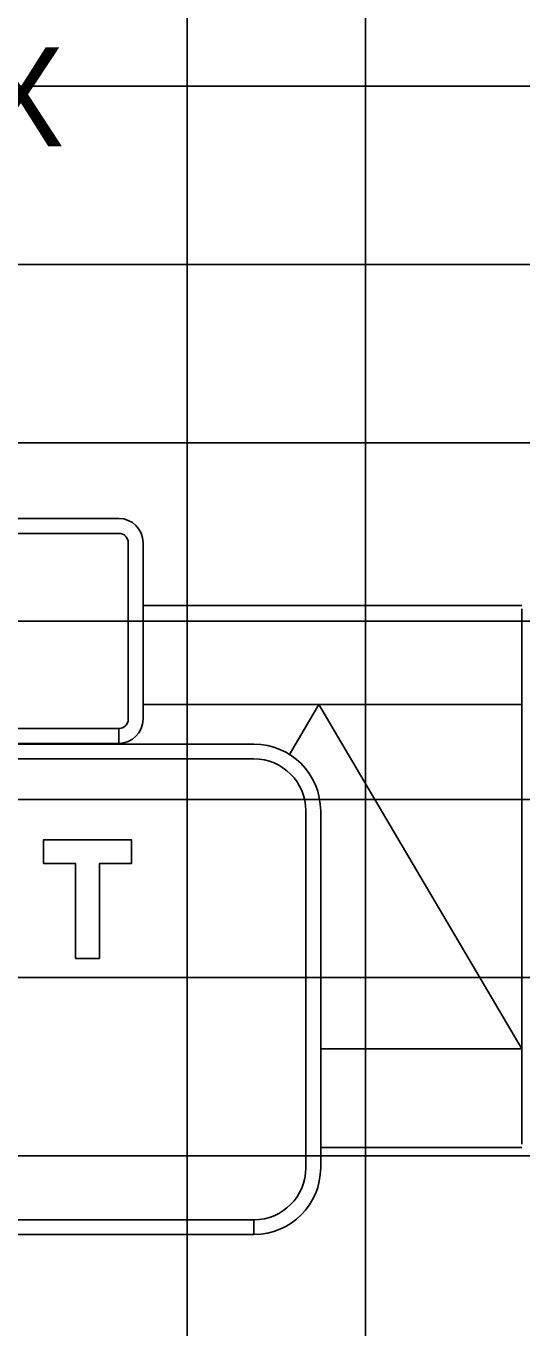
# Model space of a CAD drawing. Extents: x 2193008 to 2198143, y 1236112 to 1237864.
# Drawn here: x 2196718.9 to 2196724.46, y 1237203.12 to 1237217.72 of the extents above; entities that cross this region are included whole.
import ezdxf

# ---------------------------------------------------------------- set-up
doc = ezdxf.new("R2010")
doc.units = 0
for name, color, linetype in [('GSBWFILL', 7, 'Continuous'), ('GSCOLORFILL', 7, 'Continuous'), ('GSDIMS', 7, 'Continuous'), ('GSOUTLINE', 7, 'Continuous'), ('Level 55', 7, 'Continuous'), ('M-ROADS', 7, 'Continuous')]:
    doc.layers.add(name, color=color, linetype=linetype)

msp = doc.modelspace()

# ---------------------------------------------------------------- linework, layer by layer
at = {"layer": 'GSBWFILL'}
msp.add_lwpolyline([(2196719.454, 1237207.261), (2196719.721, 1237207.261), (2196719.721, 1237208.326), (2196720.08, 1237208.326), (2196720.08, 1237208.593), (2196719.095, 1237208.593), (2196719.095, 1237208.326), (2196719.454, 1237208.326)], close=True, dxfattribs=at)
at = {"layer": 'GSCOLORFILL'}
for p, q in [((2196708.976, 1237212.197), (2196719.94, 1237212.197)), ((2196719.94, 1237212.03), (2196708.976, 1237212.03)), ((2196720.044, 1237209.945), (2196720.044, 1237211.926)), ((2196720.211, 1237211.926), (2196720.211, 1237209.945)), ((2196724.463, 1237205.179), (2196724.463, 1237211.182)), ((2196708.976, 1237209.841), (2196719.939, 1237209.841)), ((2196719.939, 1237209.841), (2196719.939, 1237209.674)), ((2196719.94, 1237209.674), (2196719.94, 1237209.841)), ((2196719.939, 1237209.674), (2196708.976, 1237209.674)), ((2196709.458, 1237209.667), (2196721.455, 1237209.667)), ((2196721.455, 1237209.5), (2196709.458, 1237209.5)), ((2196722.037, 1237204.913), (2196722.037, 1237208.917)), ((2196722.204, 1237208.917), (2196722.204, 1237204.913)), ((2196709.458, 1237204.33), (2196721.453, 1237204.33)), ((2196721.453, 1237204.33), (2196721.453, 1237204.164)), ((2196721.455, 1237204.164), (2196721.455, 1237204.33)), ((2196721.453, 1237204.164), (2196709.458, 1237204.164))]:
    msp.add_line(p, q, dxfattribs=at)
msp.add_lwpolyline([(2196719.454, 1237207.261), (2196719.721, 1237207.261), (2196719.721, 1237208.326), (2196720.08, 1237208.326), (2196720.08, 1237208.593), (2196719.095, 1237208.593), (2196719.095, 1237208.326), (2196719.454, 1237208.326)], close=True, dxfattribs=at)
for centre, radius, start, end in [((2196719.94, 1237211.926), 0.271, 0, 90), ((2196719.94, 1237211.926), 0.104, 0, 90), ((2196719.94, 1237209.945), 0.271, 270, 0), ((2196719.94, 1237209.945), 0.104, 270, 0), ((2196721.455, 1237208.917), 0.749, 0, 90), ((2196721.455, 1237208.917), 0.583, 0, 90), ((2196721.455, 1237204.913), 0.749, 270, 0), ((2196721.455, 1237204.913), 0.583, 270, 0)]:
    msp.add_arc(centre, radius, start, end, dxfattribs=at)
at = {"layer": 'GSDIMS'}
for p, q in [((2196720.211, 1237211.222), (2196724.463, 1237211.222)), ((2196720.211, 1237210.112), (2196724.463, 1237210.112)), ((2196722.184, 1237210.112), (2196721.854, 1237209.551)), ((2196722.184, 1237210.112), (2196724.463, 1237206.249)), ((2196722.204, 1237206.249), (2196724.463, 1237206.249)), ((2196722.204, 1237205.139), (2196724.463, 1237205.139))]:
    msp.add_line(p, q, dxfattribs=at)
at = {"layer": 'GSOUTLINE'}
msp.add_lwpolyline([(2196719.454, 1237207.261), (2196719.721, 1237207.261), (2196719.721, 1237208.326), (2196720.08, 1237208.326), (2196720.08, 1237208.593), (2196719.095, 1237208.593), (2196719.095, 1237208.326), (2196719.454, 1237208.326)], close=True, dxfattribs=at)
at = {"layer": 'M-ROADS'}
for p, q in [((2196720.707, 1237153.046), (2196720.707, 1237223.046)), ((2196722.707, 1237153.046), (2196722.707, 1237223.046)), ((2196614.707, 1237217.046), (2196874.707, 1237217.046)), ((2196614.707, 1237215.046), (2196874.707, 1237215.046)), ((2196614.707, 1237213.046), (2196874.707, 1237213.046)), ((2196614.707, 1237211.046), (2196874.707, 1237211.046)), ((2196614.707, 1237209.046), (2196874.707, 1237209.046)), ((2196614.707, 1237207.046), (2196874.707, 1237207.046)), ((2196614.707, 1237205.046), (2196874.707, 1237205.046))]:
    msp.add_line(p, q, dxfattribs=at)

# ---------------------------------------------------------------- texts
at = {"layer": 'Level 55'}
msp.add_text('SIGN NO.XX', height=1.1105, dxfattribs=at).set_placement((2196710.667, 1237216.372))

doc.saveas('drawing.dxf')
